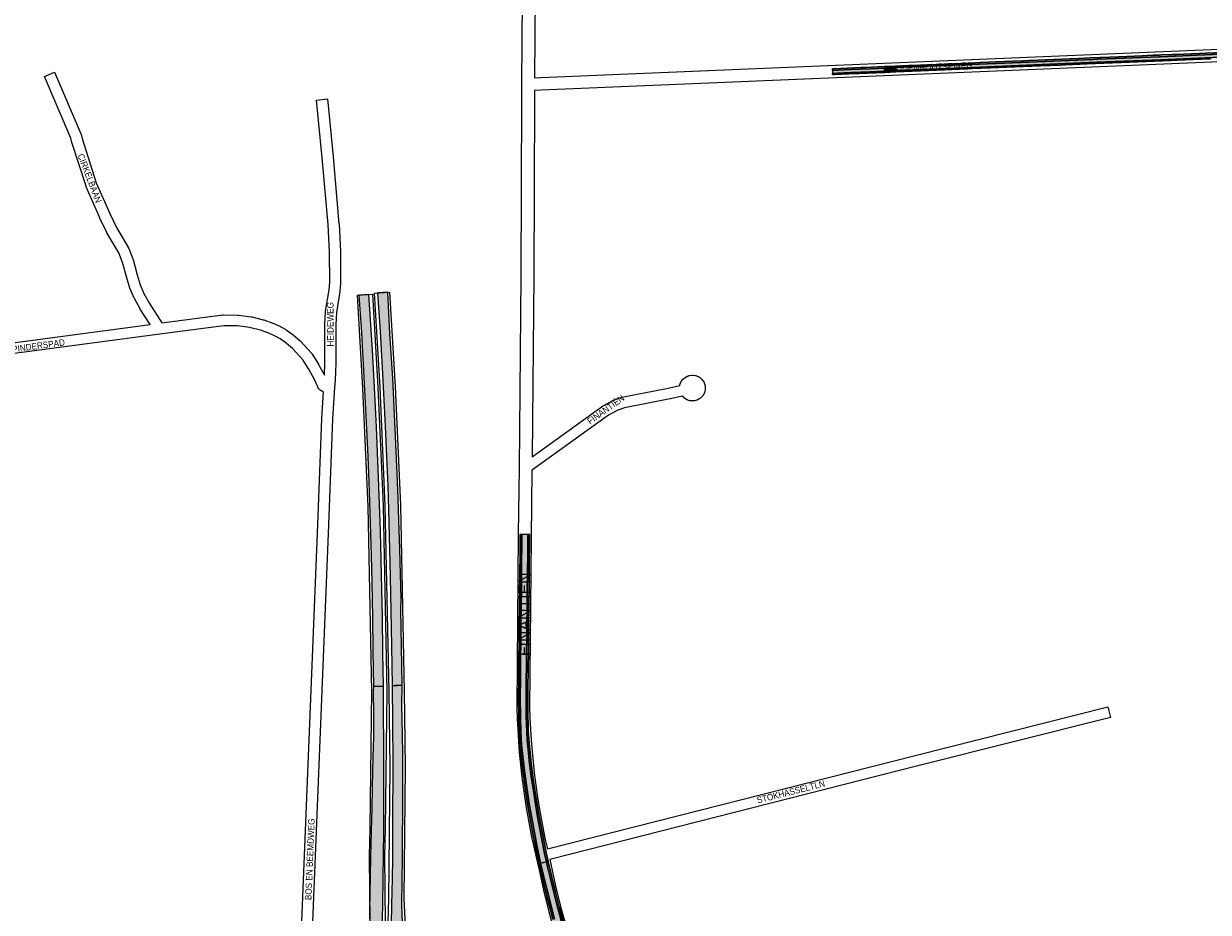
# Paper-space layout 'Layout1' of a CAD drawing. Header units: metres. Extents: x 123097 to 144122, y 392739 to 407589.
# Tile 417 of 510: x 132714 to 134132, y 401461 to 402524. Entities that reach past the tile are written whole.
import ezdxf
from ezdxf.enums import TextEntityAlignment as Align

# ---------------------------------------------------------------- set-up
doc = ezdxf.new("R2010")
doc.units = ezdxf.units.M
doc.header["$MEASUREMENT"] = 0
for name, color, linetype, lineweight in [('gs-anno-wegen algemeen tekst', 7, 'Continuous', 0), ('gs-knt-aanvullende hoofdweg', 7, 'Continuous', 0), ('gs-knt-autosnelweg', 7, 'Continuous', 0), ('gs-knt-wegen algemeen', 7, 'Continuous', 0), ('ir-ARC-asfalt-hoofdwegen-te inspecteren', 5, 'Continuous', 0), ('ir-ARC-fietspaden naastliggend- te inspecteren', 1, 'Continuous', 0)]:
    doc.layers.add(name, color=color, linetype=linetype, lineweight=lineweight)
doc.styles.add('Style-Arial', font='arial.ttf')

psp = doc.layouts.get("Layout1")

# ---------------------------------------------------------------- hatches: boundary and pattern name
at = {"layer": 'ir-ARC-asfalt-hoofdwegen-te inspecteren', "linetype": 'Continuous', "lineweight": 13}
for points in [[(133999.177, 402478.075), (134075.529, 402480.873), (134226.354, 402487.646), (134226.211, 402491.302), (134075.362, 402484.593), (134073.511, 402484.515), (134000.349, 402481.615), (133994.497, 402481.371), (133918.174, 402478.25), (133758.012, 402471.491), (133758.174, 402467.97), (133849.367, 402471.681)], [(133744.802, 402470.968), (133727.48, 402470.207), (133704.524, 402469.168), (133683.084, 402468.241), (133682.481, 402468.227), (133682.61, 402464.615), (133683.225, 402464.629), (133688.332, 402464.81), (133704.688, 402465.526), (133727.633, 402466.585), (133744.944, 402467.336)], [(133758.243, 402466.481), (133758.174, 402467.97), (133758.012, 402471.491), (133757.928, 402473.319), (133744.733, 402472.73), (133744.802, 402470.968), (133744.944, 402467.336), (133745.001, 402465.881)], [(133144.86, 401731.22), (133144.343, 401771.703), (133143.632, 401815.106), (133142.93, 401847.878), (133141.189, 401916.824), (133139.062, 401981.064), (133136.531, 402041.262), (133134.578, 402081.216), (133131.639, 402133.861), (133127.533, 402199.987), (133115.493, 402199.344), (133118.43, 402154.368), (133123.981, 402054.757), (133126.167, 402006.041), (133127.649, 401964.355), (133130.057, 401887.71), (133130.857, 401855.362), (133131.717, 401813.578), (133132.387, 401773.075), (133132.797, 401730.665)], [(133154.724, 401779.386), (133155.315, 401731.702), (133167.276, 401732.253), (133167.007, 401756.217), (133165.902, 401822.801), (133166.154, 401835.779), (133164.362, 401895.24), (133163.195, 401929.811), (133162.35, 401956.298), (133161.382, 401985.289), (133159.093, 402039.097), (133156.016, 402099.779), (133152.677, 402153.513), (133150.158, 402202.74), (133137.754, 402201.894), (133140.811, 402155.792), (133143.785, 402105.045), (133146.989, 402042.445), (133148.206, 402014.746), (133149.963, 401971.194), (133150.955, 401942.153), (133153.122, 401862.797)], [(133314.537, 401624.123), (133319.538, 401590.484), (133323.287, 401569.15), (133325.705, 401555.983), (133328.61, 401541.107), (133333.128, 401519.324), (133340.071, 401520.824), (133337.887, 401530.848), (133334.644, 401547.309), (133329.113, 401577.239), (133326.951, 401590.218), (133324.751, 401603.603), (133321.932, 401622.664), (133319.491, 401641.777), (133318.816, 401647.591), (133317.052, 401666.658), (133316.031, 401685.779), (133315.839, 401695.317), (133315.692, 401715.134), (133315.925, 401734.95), (133316.178, 401759.121), (133316.612, 401803.309), (133316.856, 401827.15), (133317.083, 401846.868), (133317.343, 401868.177), (133317.577, 401890.822), (133317.806, 401910.792), (133317.827, 401912.876), (133310.67, 401912.923), (133310.575, 401901.51), (133310.296, 401877.454), (133310.049, 401852.597), (133309.736, 401825.437), (133309.533, 401805.547), (133309.337, 401784.373), (133309.083, 401763.372), (133308.803, 401738.135), (133308.64, 401719.491), (133308.818, 401692.707), (133309.35, 401676.997), (133310.333, 401661.308), (133310.689, 401657.371), (133313.75, 401629.952)], [(133129.05, 401351.048), (133129.015, 401344.895), (133128.827, 401336.79), (133127.982, 401323.156), (133126.209, 401285.149), (133125.571, 401270.772), (133125.459, 401268.272), (133124.631, 401249.617), (133122.789, 401212.562), (133120.886, 401178.033), (133118.872, 401143.694), (133118.409, 401136.371), (133117.079, 401115.311), (133114.492, 401076.651), (133113.618, 401064.088), (133113.555, 401063.199), (133112.473, 401048.134), (133112.444, 401047.758), (133111.18, 401031.007), (133111.103, 401029.975), (133110.715, 401024.993), (133110.378, 401020.751), (133109.037, 401003.864), (133106.47, 400973.215), (133103.029, 400933.664), (133099.738, 400897.696), (133096.525, 400863.88), (133092.974, 400829.167), (133092.68, 400826.441), (133088.893, 400791.378), (133085.418, 400757.838), (133083.718, 400743.019), (133075.109, 400673.042), (133073.61, 400660.044), (133064.839, 400593.655), (133059.595, 400555.515), (133056.211, 400532.287), (133068.238, 400529.76), (133071.658, 400553.914), (133076.815, 400591.405), (133081.629, 400626.922), (133085.613, 400657.928), (133090.207, 400694.588), (133094.015, 400726.435), (133097.559, 400756.692), (133101.113, 400789.156), (133104.619, 400822.089), (133105.212, 400827.662), (133108.748, 400862.036), (133112.046, 400896.512), (133115.29, 400931.734), (133118.806, 400971.851), (133121.344, 401002.561), (133123.036, 401024.096), (133123.427, 401029.077), (133123.508, 401030.112), (133124.756, 401046.858), (133124.784, 401047.236), (133125.905, 401062.295), (133125.935, 401062.704), (133126.961, 401076.514), (133129.43, 401113.882), (133130.59, 401133.031), (133131.243, 401143.817), (133133.243, 401178.673), (133136.81, 401248.399), (133137.617, 401266.089), (133137.731, 401268.59), (133138.441, 401284.16), (133140.548, 401339.005), (133141.476, 401366.358), (133142.197, 401390.54), (133142.511, 401402.282), (133142.57, 401404.494), (133142.987, 401420.092), (133143.722, 401449.413), (133144.672, 401497.479), (133145.097, 401532.692), (133145.24, 401554.64), (133145.238, 401596.656), (133145.439, 401632.315), (133145.272, 401671.936), (133145.148, 401688.298), (133145.045, 401707.272), (133144.86, 401731.22), (133140.764, 401731.032), (133137.083, 401730.862), (133132.797, 401730.665), (133132.744, 401725.435), (133132.71, 401722.012), (133132.885, 401701.46), (133133.096, 401680.783), (133132.947, 401668.769), (133132.71, 401659.644), (133131.923, 401630.7), (133130.905, 401586.128), (133129.464, 401527.873), (133129.066, 401503.202), (133128.716, 401483.965), (133128.381, 401462.786), (133128.202, 401452.746), (133128.053, 401444.395), (133127.594, 401426.728), (133126.874, 401410.782), (133126.771, 401408.489), (133126.518, 401405.138), (133126.351, 401402.919), (133125.466, 401391.172)], [(133136.462, 401061.81), (133136.441, 401061.524), (133135.327, 401046.466), (133135.3, 401046.087), (133134.062, 401029.345), (133133.982, 401028.307), (133133.597, 401023.327), (133131.898, 401001.336), (133128.752, 400963.609), (133125.092, 400922.152), (133122.007, 400888.803), (133118.607, 400854.199), (133115.03, 400819.268), (133111.82, 400788.98), (133106.232, 400739.302), (133102.696, 400708.88), (133099.059, 400679.083), (133094.841, 400646.042), (133090.841, 400615.373), (133086.664, 400584.525), (133083.204, 400559.78), (133078.61, 400527.586), (133090.104, 400525.181), (133094.9, 400558.973), (133109.128, 400673.166), (133113.089, 400704.745), (133119.874, 400751.959), (133119.973, 400754.365), (133123.932, 400789.22), (133126.957, 400817.784), (133126.964, 400817.846), (133130.554, 400853.339), (133133.793, 400886.411), (133137.071, 400921.674), (133140.687, 400961.849), (133143.952, 401001.542), (133145.244, 401018.006), (133145.593, 401022.453), (133145.97, 401027.433), (133146.047, 401028.475), (133147.285, 401045.211), (133147.314, 401045.592), (133148.398, 401060.649), (133148.475, 401061.721), (133151.263, 401102.631), (133152.783, 401126.946), (133155.699, 401174.355), (133157.477, 401207.905), (133159.198, 401242.689), (133160.099, 401262.053), (133160.215, 401264.556), (133161.192, 401285.545), (133162.506, 401322.436), (133163.331, 401344.454), (133163.657, 401353.166), (133168.834, 401390.442), (133168.733, 401393.547), (133168.584, 401401.254), (133168.542, 401403.452), (133168.522, 401404.468), (133168.46, 401426.812), (133167.05, 401469.771), (133167.71, 401525.62), (133168.252, 401604.038), (133168.165, 401649.103), (133167.838, 401673.86), (133166.982, 401708.445), (133167.276, 401732.253), (133163.163, 401732.063), (133159.455, 401731.893), (133155.315, 401731.702), (133155.79, 401688.86), (133156.029, 401637.819), (133155.811, 401567.36), (133155.58, 401525.691), (133155.248, 401500), (133155.08, 401487.041), (133154.24, 401448.391), (133153.136, 401404.07), (133153.081, 401401.865), (133151.317, 401347.876), (133150.431, 401321.791), (133149.164, 401287.149), (133148.247, 401266.703), (133148.135, 401264.201), (133147.207, 401243.514), (133145.508, 401209.881), (133143.562, 401173.811), (133141.448, 401138.741), (133140.913, 401130.2), (133139.18, 401102.506), (133137.83, 401081.752)]]:
    psp.add_hatch(color=5, dxfattribs=at).paths.add_polyline_path(points, flags=0)
at = {"layer": 'ir-ARC-asfalt-hoofdwegen-te inspecteren', "linetype": 'Continuous', "lineweight": 13, "extrusion": (0, 0, -1)}
psp.add_hatch(color=5, dxfattribs=at).paths.add_polyline_path([(-133389.48, 401357.037), (-133383.472, 401372.308), (-133377.695, 401387.667), (-133375.843, 401392.937), (-133370.201, 401409.06), (-133365.002, 401425.332), (-133363.844, 401429.224), (-133354.813, 401461.391), (-133353.392, 401466.687), (-133348.787, 401484.36), (-133344.429, 401502.096), (-133341.296, 401515.199), (-133340.071, 401520.824), (-133333.128, 401519.324), (-133340.473, 401488.097), (-133342.422, 401480.554), (-133349.804, 401452.367), (-133353.974, 401437.52), (-133358.347, 401422.731), (-133359.779, 401418.271), (-133365.63, 401400.442), (-133371.983, 401382.786), (-133383.415, 401353.076), (-133389.253, 401339.039), (-133395.342, 401325.109), (-133397.217, 401320.898), (-133413.673, 401285.342), (-133416.287, 401279.97), (-133427.45, 401257.348), (-133439.054, 401234.95), (-133445.233, 401238.217), (-133437.616, 401252.89), (-133430.202, 401267.667), (-133422.199, 401283.995), (-133407.608, 401315.051), (-133400.977, 401329.804), (-133392.928, 401348.608)], flags=0)
at = {"layer": 'ir-ARC-fietspaden naastliggend- te inspecteren', "linetype": 'Continuous', "lineweight": 30}
for points in [[(134226.211, 402491.302), (134226.139, 402493.154), (134201.86, 402492.056), (134193.609, 402491.667), (134169.039, 402490.523), (134151.111, 402489.74), (134129.285, 402488.85), (134121.709, 402488.521), (134094.053, 402487.399), (134089.455, 402487.21), (134075.839, 402486.649), (134073.463, 402486.549), (134066.352, 402486.249), (134053.024, 402485.687), (134034.935, 402484.981), (134004.759, 402483.687), (134004.222, 402483.877), (134003.41, 402483.812), (133991.321, 402483.27), (133990.819, 402483.095), (133977.142, 402482.507), (133957.108, 402481.687), (133938.071, 402480.802), (133917.429, 402479.994), (133910.944, 402479.738), (133898.359, 402479.151), (133878.378, 402478.323), (133859.247, 402477.5), (133847.174, 402476.998), (133817.664, 402475.771), (133797.049, 402474.93), (133777.479, 402474.114), (133757.928, 402473.319), (133758.012, 402471.491), (133918.174, 402478.25), (133994.497, 402481.371), (134000.349, 402481.615), (134073.511, 402484.515), (134075.362, 402484.593)], [(133758.243, 402466.481), (133758.174, 402467.97), (133849.367, 402471.681), (133999.177, 402478.075), (134075.529, 402480.873), (134226.354, 402487.646), (134226.409, 402486.227), (134199.765, 402485.014), (134177.999, 402484.126), (134157.136, 402483.206), (134135.016, 402482.242), (134114.178, 402481.393), (134095.328, 402480.549), (134087.578, 402480.178), (134067.916, 402479.432), (134047.891, 402478.629), (134028.035, 402477.755), (134007.284, 402476.978), (133987.489, 402476.075), (133961.325, 402474.915), (133955.15, 402474.65), (133931.475, 402473.684), (133910.719, 402472.857), (133890.976, 402472.019), (133871.577, 402471.217), (133849.839, 402470.288), (133844.319, 402470.073), (133825.56, 402469.263), (133806.946, 402468.543), (133787.692, 402467.764)], [(133682.415, 402470.055), (133682.481, 402468.227), (133683.084, 402468.241), (133704.524, 402469.168), (133727.48, 402470.207), (133744.802, 402470.968), (133744.733, 402472.73), (133721.523, 402471.749), (133717.154, 402471.607), (133716.915, 402471.599), (133683.982, 402470.116)], [(133745.001, 402465.881), (133744.944, 402467.336), (133727.633, 402466.585), (133704.688, 402465.526), (133688.332, 402464.81), (133683.225, 402464.629), (133682.61, 402464.615), (133682.661, 402463.19), (133684.503, 402463.252), (133685.213, 402463.276), (133709.996, 402464.375), (133713.857, 402464.595)], [(133311.765, 401629.706), (133312.556, 401623.849), (133315.907, 401600.813), (133317.563, 401590.17), (133321.465, 401567.84), (133323.872, 401554.676), (133326.596, 401540.826), (133330.579, 401521.765), (133331.202, 401518.908), (133333.128, 401519.324), (133328.61, 401541.107), (133325.705, 401555.983), (133323.287, 401569.15), (133319.538, 401590.484), (133314.537, 401624.123), (133313.75, 401629.952), (133310.689, 401657.371), (133310.333, 401661.308), (133309.35, 401676.997), (133308.818, 401692.707), (133308.64, 401719.491), (133308.803, 401738.135), (133309.083, 401763.372), (133309.337, 401784.373), (133309.533, 401805.547), (133309.736, 401825.437), (133310.049, 401852.597), (133310.296, 401877.454), (133310.575, 401901.51), (133310.67, 401912.923), (133310.552, 401912.924), (133308.667, 401912.936), (133308.604, 401903.449), (133308.016, 401852.206), (133307.728, 401825.237), (133307.525, 401805.072), (133307.399, 401793.487), (133307.295, 401783.941), (133307.037, 401762.822), (133306.805, 401738.297), (133306.615, 401719.509), (133306.818, 401692.668), (133307.352, 401676.9), (133308.339, 401661.154), (133308.699, 401657.173)], [(133338.532, 401487.613), (133340.574, 401479.456), (133344.418, 401464.771), (133347.875, 401451.839), (133352.053, 401436.966), (133356.433, 401422.151), (133357.87, 401417.674), (133363.739, 401399.791), (133370.111, 401382.082), (133377.523, 401362.555), (133381.561, 401352.325), (133387.412, 401338.254), (133393.517, 401324.291), (133395.395, 401320.073), (133411.865, 401284.487), (133414.48, 401279.113), (133422.816, 401261.965), (133431.487, 401244.984), (133437.24, 401233.993), (133437.755, 401234.265), (133439.054, 401234.95), (133427.45, 401257.348), (133416.287, 401279.97), (133413.673, 401285.342), (133397.217, 401320.898), (133395.342, 401325.109), (133389.253, 401339.039), (133383.415, 401353.076), (133371.983, 401382.786), (133365.63, 401400.442), (133359.779, 401418.271), (133358.347, 401422.731), (133353.974, 401437.52), (133349.804, 401452.367), (133342.422, 401480.554), (133340.473, 401488.097), (133333.128, 401519.324), (133331.202, 401518.908), (133334.756, 401503.234)]]:
    psp.add_hatch(color=1, dxfattribs=at).paths.add_polyline_path(points, flags=0)
at = {"layer": 'ir-ARC-fietspaden naastliggend- te inspecteren', "linetype": 'Continuous', "lineweight": 30, "extrusion": (0, 0, -1)}
for points in [[(-133318.03, 401685.847), (-133317.839, 401695.351), (-133317.692, 401715.129), (-133317.925, 401734.907), (-133318.044, 401745.362), (-133318.431, 401779.468), (-133318.672, 401803.006), (-133318.9, 401827.101), (-133319.182, 401846.544), (-133319.343, 401868.683), (-133319.873, 401911.694), (-133319.885, 401912.862), (-133317.869, 401912.876), (-133317.827, 401912.876), (-133317.806, 401910.792), (-133317.577, 401890.822), (-133317.343, 401868.177), (-133317.083, 401846.868), (-133316.856, 401827.15), (-133316.612, 401803.309), (-133316.178, 401759.121), (-133315.925, 401734.95), (-133315.692, 401715.134), (-133315.839, 401695.317), (-133316.031, 401685.779), (-133317.052, 401666.658), (-133318.816, 401647.591), (-133319.491, 401641.777), (-133321.932, 401622.664), (-133324.751, 401603.603), (-133326.951, 401590.218), (-133329.113, 401577.239), (-133334.644, 401547.309), (-133337.887, 401530.848), (-133340.071, 401520.824), (-133342.07, 401521.256), (-133339.667, 401532.301), (-133337.577, 401542.609), (-133331.086, 401577.568), (-133328.924, 401590.545), (-133326.726, 401603.915), (-133323.913, 401622.937), (-133321.477, 401642.011), (-133320.804, 401647.814), (-133319.345, 401662.934), (-133318.355, 401678.092), (-133318.229, 401680.763)], [(-133356.743, 401461.916), (-133355.324, 401467.205), (-133350.725, 401484.851), (-133346.375, 401502.559), (-133343.529, 401514.648), (-133343.24, 401515.878), (-133342.07, 401521.256), (-133340.071, 401520.824), (-133341.296, 401515.199), (-133344.429, 401502.096), (-133348.787, 401484.36), (-133353.392, 401466.687), (-133354.813, 401461.391), (-133363.844, 401429.224), (-133365.002, 401425.332), (-133370.201, 401409.06), (-133375.843, 401392.937), (-133377.695, 401387.667), (-133383.472, 401372.308), (-133389.48, 401357.037), (-133392.928, 401348.608), (-133400.977, 401329.804), (-133407.608, 401315.051), (-133422.199, 401283.995), (-133430.202, 401267.667), (-133437.616, 401252.89), (-133445.233, 401238.217), (-133447.006, 401239.154), (-133446.124, 401240.781), (-133438.965, 401254.617), (-133431.997, 401268.55), (-133424.003, 401284.858), (-133409.424, 401315.889), (-133402.816, 401330.591), (-133394.773, 401349.38), (-133391.336, 401357.783), (-133385.339, 401373.026), (-133379.572, 401388.357), (-133377.722, 401393.623), (-133372.098, 401409.695), (-133366.915, 401425.915), (-133365.765, 401429.78)]]:
    psp.add_hatch(color=1, dxfattribs=at).paths.add_polyline_path(points, flags=0)

# ---------------------------------------------------------------- linework, layer by layer
at = {"layer": 'gs-knt-aanvullende hoofdweg', "color": 7, "linetype": 'Continuous', "flags": 128}
psp.add_lwpolyline([(133310.611, 402451.536), (133312.299, 402655.665, -0.38640685), (133312.309, 402655.674), (133327.31, 402655.55, -0.38640438), (133327.319, 402655.54), (133325.695, 402459.307)], format="xyb", dxfattribs=at)
for points in [[(133325.695, 402459.307), (133333.206, 402459.62), (134680.318, 402515.839), (134680.553, 402515.846), (134697.153, 402516.018), (134697.315, 402516.017), (134726.362, 402515.69), (134726.517, 402515.687), (134741.034, 402515.223), (134741.189, 402515.217), (134763.074, 402514.064)], [(134760.877, 402499.139), (134740.477, 402500.213), (134726.115, 402500.672), (134697.228, 402500.998), (134680.827, 402500.828), (133333.832, 402444.613), (133325.607, 402444.27)], [(133307.65, 401992.283), (133307.65, 401992.311), (133307.651, 401992.326), (133309.862, 402222.109), (133310.554, 402434.243), (133310.611, 402451.494)], [(133307.65, 401992.283), (133307.65, 401992.311), (133307.651, 401992.326), (133309.862, 402222.109), (133310.554, 402434.243), (133310.611, 402451.494)], [(133310.611, 402451.502), (133310.61, 402451.514), (133310.611, 402451.529), (133310.611, 402451.536)], [(133310.611, 402451.502), (133310.61, 402451.514), (133310.611, 402451.529), (133310.611, 402451.536)], [(133310.611, 402451.494), (133310.611, 402451.499), (133310.611, 402451.502)], [(133310.611, 402451.494), (133310.611, 402451.499), (133310.611, 402451.502)], [(133310.611, 402451.494), (133310.611, 402451.499), (133310.611, 402451.502)], [(133325.607, 402444.27), (133325.574, 402434.194), (133324.882, 402222.036), (133324.882, 402221.989), (133322.8, 402005.732)], [(133325.607, 402444.27), (133325.574, 402434.194), (133324.882, 402222.036), (133324.882, 402221.989), (133322.8, 402005.732)], [(133306.591, 401913.426), (133307.65, 401992.283)], [(133322.645, 401989.597), (133319.915, 401706.097), (133319.915, 401706.092), (133320.353, 401693.061), (133321.836, 401666.701), (133322.868, 401653.626), (133325.536, 401627.389), (133328.993, 401601.244), (133331.009, 401588.256), (133333.222, 401575.299), (133338.248, 401549.398), (133341.142, 401536.369)], [(133350.536, 401435.124), (133343.34, 401460.799), (133343.282, 401461.017), (133336.859, 401486.897), (133336.808, 401487.117), (133331.184, 401513.09), (133327.972, 401526.396), (133327.941, 401526.53), (133323.564, 401546.24), (133323.523, 401546.437), (133318.461, 401572.521), (133318.43, 401572.688), (133316.194, 401585.784), (133316.176, 401585.896), (133314.138, 401599.024), (133314.114, 401599.192), (133310.631, 401625.533), (133310.605, 401625.757), (133307.917, 401652.191), (133307.901, 401652.36), (133306.856, 401665.604), (133306.845, 401665.773), (133305.352, 401692.302), (133305.344, 401692.472), (133304.898, 401705.75), (133304.894, 401706.063), (133304.894, 401706.074), (133306.59, 401913.379)], [(133306.59, 401913.379), (133306.59, 401913.382), (133306.59, 401913.402), (133306.59, 401913.422), (133306.591, 401913.426)], [(133306.59, 401913.379), (133306.59, 401913.382), (133306.59, 401913.402), (133306.59, 401913.422), (133306.591, 401913.426)], [(133344.078, 401523.681), (133345.805, 401516.528), (133345.845, 401516.355), (133351.464, 401490.406), (133357.833, 401464.744), (133364.976, 401439.259)]]:
    psp.add_lwpolyline(points, dxfattribs=at)
at = {"layer": 'gs-knt-autosnelweg', "color": 7, "linetype": 'Continuous', "flags": 128}
for points in [[(133129.024, 401448.368), (133128.338, 401527.451), (133128.34, 401527.703), (133128.995, 401561.603), (133131.013, 401724.666), (133126.494, 401946.339), (133120.298, 402087.988), (133113.769, 402199.237, -0.35569798), (133113.776, 402199.247), (133131.747, 402200.302, -0.35569836), (133131.757, 402200.295), (133138.29, 402088.977), (133138.297, 402088.843), (133144.501, 401947.022), (133144.508, 401946.812), (133149.032, 401724.886), (133149.033, 401724.591), (133147.013, 401561.348), (133147.012, 401561.286), (133146.359, 401527.481), (133147.051, 401447.695)], [(133147.47, 401336.804), (133151.217, 401476.525), (133152.995, 401634.356), (133151.651, 401724.816), (133147.122, 401947), (133140.908, 402089.044), (133134.293, 402201.773, -0.35569798), (133134.3, 402201.782), (133152.271, 402202.837, -0.35569736), (133152.281, 402202.829), (133158.9, 402090.033), (133158.907, 402089.899), (133165.129, 401947.683), (133165.136, 401947.473), (133169.668, 401725.159), (133169.669, 401725.109), (133171.015, 401634.506), (133171.015, 401634.271), (133169.239, 401476.529), (133174.601, 401369.752)]]:
    psp.add_lwpolyline(points, format="xyb", dxfattribs=at)
at = {"layer": 'gs-knt-wegen algemeen', "color": 7, "linetype": 'Continuous', "flags": 128}
for points in [[(132865.511, 402164.204), (132853.778, 402182.503), (132853.671, 402182.675), (132853.571, 402182.849), (132846.663, 402195.254), (132846.519, 402195.526), (132846.389, 402195.804), (132841.56, 402206.807), (132841.463, 402207.04), (132841.375, 402207.278), (132841.296, 402207.518), (132837.541, 402219.79), (132837.475, 402220.021), (132832.619, 402238.275), (132828.108, 402249.677), (132813.873, 402273.783), (132813.737, 402274.026), (132813.611, 402274.275), (132805.399, 402291.376), (132805.3, 402291.592), (132789.042, 402328.881), (132788.959, 402329.078), (132788.884, 402329.278), (132788.815, 402329.48), (132771.482, 402383.091), (132771.401, 402383.361), (132771.332, 402383.633), (132771.275, 402383.908), (132770.681, 402387.113), (132739.128, 402460.919, -0.38459858), (132739.133, 402460.932), (132751.087, 402466.042, -0.38459747), (132751.1, 402466.038), (132782.937, 402391.567), (132783.044, 402391.3), (132783.139, 402391.029), (132783.223, 402390.754), (132783.294, 402390.475), (132783.352, 402390.194), (132784, 402386.695), (132801.105, 402333.791), (132817.187, 402296.905), (132825.227, 402280.163), (132839.58, 402255.857), (132839.705, 402255.635), (132839.822, 402255.408), (132839.929, 402255.177), (132840.028, 402254.942), (132844.866, 402242.71), (132844.954, 402242.473), (132845.033, 402242.233), (132845.103, 402241.99), (132850.026, 402223.485), (132853.635, 402211.691), (132858.187, 402201.319), (132864.847, 402189.361), (132879.771, 402166.084)], [(133074.223, 402103.38), (133074.908, 402118.313), (133074.79, 402164.329), (133074.792, 402164.5), (133074.798, 402164.671), (133075.53, 402179.306), (133075.547, 402179.556), (133075.574, 402179.804), (133075.611, 402180.052), (133079.845, 402205.442), (133080.597, 402214.347), (133080.453, 402250.732), (133078.701, 402283.675), (133071.626, 402363.744), (133064.773, 402432.727, -0.36773757), (133064.781, 402432.737), (133077.719, 402434.023, -0.36773664), (133077.729, 402434.015), (133084.586, 402364.996), (133084.593, 402364.925), (133091.681, 402284.707), (133091.697, 402284.48), (133093.463, 402251.264), (133093.469, 402251.104), (133093.472, 402250.944), (133093.618, 402214.112), (133093.613, 402213.825), (133093.595, 402213.539), (133092.797, 402204.083), (133092.769, 402203.821), (133092.731, 402203.56), (133088.515, 402178.281), (133087.81, 402164.192), (133087.928, 402118.189), (133087.921, 402117.874), (133086.972, 402097.172), (133086.964, 402097.036)], [(133341.142, 401536.369), (133781.603, 401648.447), (133781.619, 401648.451), (134012.279, 401706.52, -0.36788887), (134012.29, 401706.513), (134015.464, 401693.905, -0.36789004), (134015.457, 401693.894), (133784.805, 401635.827), (133344.078, 401523.681)]]:
    psp.add_lwpolyline(points, format="xyb", dxfattribs=at)
for points in [[(132596.036, 402128.335), (132865.511, 402164.204)], [(132879.771, 402166.084), (132952.683, 402175.48), (132952.97, 402175.51), (132953.258, 402175.528), (132953.547, 402175.533), (132970.488, 402175.45), (132970.768, 402175.442), (132971.048, 402175.423), (132971.327, 402175.391), (132986.495, 402173.343), (132986.726, 402173.308), (132986.956, 402173.264), (132987.184, 402173.212), (133000.97, 402169.81), (133001.186, 402169.753), (133001.401, 402169.688), (133001.613, 402169.616), (133012.335, 402165.761), (133012.595, 402165.661), (133012.852, 402165.55)], [(133012.852, 402165.55), (133021.59, 402161.532), (133021.813, 402161.424), (133022.032, 402161.308), (133027.853, 402158.074), (133028.104, 402157.927), (133028.348, 402157.769), (133034.169, 402153.817), (133034.363, 402153.68), (133034.553, 402153.535), (133034.737, 402153.384), (133044.696, 402144.889), (133044.883, 402144.723), (133045.064, 402144.55), (133045.238, 402144.37), (133058.839, 402129.745), (133059.049, 402129.509), (133059.246, 402129.263), (133059.432, 402129.007), (133059.605, 402128.743), (133067.093, 402116.665), (133067.199, 402116.489), (133067.299, 402116.309), (133074.223, 402103.38)], [(133073.043, 402083.56), (133071.563, 402084.121), (133071.28, 402084.237), (133071.002, 402084.365), (133070.731, 402084.506), (133070.467, 402084.66), (133070.21, 402084.827), (133069.961, 402085.005), (133069.721, 402085.194), (133069.49, 402085.395), (133069.269, 402085.606), (133067.682, 402087.193), (133067.483, 402087.402), (133067.293, 402087.619), (133067.112, 402087.845), (133066.942, 402088.078), (133066.783, 402088.319), (133066.634, 402088.566), (133066.497, 402088.82), (133066.37, 402089.08), (133066.256, 402089.345), (133065.221, 402091.893), (133063.028, 402096.706), (133055.919, 402109.98), (133048.873, 402121.343), (133035.96, 402135.227), (133026.559, 402143.246), (133021.275, 402146.834), (133015.925, 402149.806), (133007.666, 402153.604), (132997.524, 402157.25), (132984.405, 402160.487), (132970.003, 402162.432), (132953.917, 402162.511), (132877.361, 402152.646), (132597.371, 402115.378)], [(133086.964, 402097.036), (133086.397, 402088.56)], [(133322.8, 402005.732), (133407.103, 402066.213), (133407.319, 402066.361), (133407.54, 402066.5), (133407.766, 402066.63), (133419.566, 402073.104), (133419.8, 402073.227), (133420.038, 402073.339), (133420.282, 402073.442), (133420.529, 402073.535), (133429.447, 402076.685), (133429.748, 402076.783), (133430.054, 402076.867), (133430.363, 402076.935), (133485.714, 402087.786), (133499.659, 402091.17), (133499.66, 402091.174), (133499.727, 402091.463), (133499.807, 402091.749), (133499.9, 402092.031), (133500.716, 402094.327), (133500.821, 402094.603), (133500.939, 402094.874), (133501.069, 402095.14), (133501.211, 402095.399), (133501.364, 402095.652), (133501.529, 402095.897), (133502.933, 402097.89), (133503.109, 402098.128), (133503.297, 402098.359), (133503.494, 402098.58), (133503.702, 402098.793), (133503.919, 402098.996), (133504.145, 402099.188), (133506.035, 402100.726), (133506.269, 402100.908), (133506.511, 402101.079), (133506.76, 402101.238), (133507.016, 402101.386), (133507.279, 402101.523), (133507.548, 402101.647), (133509.783, 402102.619), (133510.058, 402102.731), (133510.338, 402102.831), (133510.622, 402102.917), (133510.909, 402102.991), (133511.2, 402103.051), (133511.493, 402103.098), (133513.912, 402103.431), (133514.205, 402103.464), (133514.501, 402103.484), (133514.797, 402103.491), (133515.093, 402103.484), (133515.388, 402103.464), (133515.682, 402103.431), (133518.08, 402103.102), (133518.371, 402103.055), (133518.66, 402102.995), (133518.945, 402102.922), (133519.228, 402102.837), (133519.506, 402102.738), (133519.779, 402102.627), (133522.013, 402101.661), (133522.282, 402101.538), (133522.545, 402101.402), (133522.802, 402101.254), (133523.051, 402101.095), (133523.293, 402100.925), (133523.528, 402100.744), (133525.421, 402099.21), (133525.647, 402099.018), (133525.864, 402098.816), (133526.071, 402098.604), (133526.269, 402098.383), (133526.457, 402098.154), (133526.634, 402097.916), (133528.044, 402095.926), (133528.21, 402095.679), (133528.365, 402095.425), (133528.508, 402095.164), (133528.639, 402094.897), (133528.758, 402094.625), (133528.864, 402094.347), (133529.682, 402092.051), (133529.775, 402091.77), (133529.855, 402091.486), (133529.922, 402091.198), (133529.976, 402090.907), (133530.017, 402090.615), (133530.044, 402090.32), (133530.214, 402087.89), (133530.228, 402087.594), (133530.228, 402087.297), (133530.215, 402087), (133530.189, 402086.705), (133530.149, 402086.411), (133530.095, 402086.119), (133529.602, 402083.733), (133529.536, 402083.444), (133529.456, 402083.159), (133529.364, 402082.878), (133529.259, 402082.602), (133529.141, 402082.33), (133529.012, 402082.064), (133527.895, 402079.9), (133527.753, 402079.64), (133527.599, 402079.386), (133527.434, 402079.139), (133527.257, 402078.9), (133527.073, 402078.674), (133527.071, 402078.671), (133527.067, 402078.667)], [(133035.515, 401162.836), (133065.819, 401914.528), (133071.068, 402051.676), (133071.076, 402051.83), (133073.043, 402083.56)], [(133086.397, 402088.554), (133086.396, 402088.526), (133084.075, 402051.101), (133078.829, 401914.023), (133078.829, 401914.01), (133048.514, 401162.038)], [(133086.397, 402088.56), (133086.397, 402088.557), (133086.397, 402088.554)], [(133086.397, 402088.56), (133086.397, 402088.557), (133086.397, 402088.554)], [(133527.067, 402078.667), (133526.873, 402078.448), (133525.21, 402076.663), (133525.003, 402076.451), (133524.786, 402076.248), (133524.56, 402076.055), (133524.325, 402075.872), (133524.083, 402075.701), (133523.832, 402075.541), (133521.751, 402074.274), (133521.496, 402074.126), (133521.233, 402073.989), (133520.965, 402073.865), (133520.691, 402073.753), (133520.412, 402073.654), (133520.13, 402073.568), (133517.785, 402072.907), (133517.498, 402072.834), (133517.208, 402072.773), (133516.916, 402072.726), (133516.623, 402072.692), (133516.327, 402072.671), (133516.032, 402072.664), (133513.595, 402072.66), (133513.297, 402072.666), (133512.999, 402072.686), (133512.703, 402072.72), (133512.408, 402072.767), (133512.116, 402072.828), (133511.827, 402072.901), (133509.479, 402073.56), (133509.197, 402073.646), (133508.918, 402073.744), (133508.645, 402073.856), (133508.377, 402073.98), (133508.114, 402074.115), (133507.858, 402074.263), (133505.777, 402075.526), (133505.528, 402075.685), (133505.286, 402075.855), (133505.052, 402076.037), (133504.827, 402076.228), (133504.61, 402076.43), (133504.403, 402076.641), (133502.737, 402078.42), (133502.665, 402078.501), (133488.643, 402075.099), (133488.36, 402075.037), (133433.334, 402064.25), (133425.364, 402061.435), (133414.374, 402055.405), (133323.451, 401990.175), (133322.645, 401989.597)]]:
    psp.add_lwpolyline(points, dxfattribs=at)
at = {"layer": 'ir-ARC-asfalt-hoofdwegen-te inspecteren', "color": 5, "linetype": 'Continuous', "lineweight": 13, "flags": 128}
for points in [[(133999.177, 402478.075), (134075.529, 402480.873), (134226.354, 402487.646), (134226.211, 402491.302), (134075.362, 402484.593), (134073.511, 402484.515), (134000.349, 402481.615), (133994.497, 402481.371), (133918.174, 402478.25), (133758.012, 402471.491), (133758.174, 402467.97), (133849.367, 402471.681)], [(133314.537, 401624.123), (133319.538, 401590.484), (133323.287, 401569.15), (133325.705, 401555.983), (133328.61, 401541.107), (133333.128, 401519.324), (133340.071, 401520.824), (133337.887, 401530.848), (133334.644, 401547.309), (133329.113, 401577.239), (133326.951, 401590.218), (133324.751, 401603.603), (133321.932, 401622.664), (133319.491, 401641.777), (133318.816, 401647.591), (133317.052, 401666.658), (133316.031, 401685.779), (133315.839, 401695.317), (133315.692, 401715.134), (133315.925, 401734.95), (133316.178, 401759.121), (133316.612, 401803.309), (133316.856, 401827.15), (133317.083, 401846.868), (133317.343, 401868.177), (133317.577, 401890.822), (133317.806, 401910.792), (133317.827, 401912.876), (133310.67, 401912.923), (133310.575, 401901.51), (133310.296, 401877.454), (133310.049, 401852.597), (133309.736, 401825.437), (133309.533, 401805.547), (133309.337, 401784.373), (133309.083, 401763.372), (133308.803, 401738.135), (133308.64, 401719.491), (133308.818, 401692.707), (133309.35, 401676.997), (133310.333, 401661.308), (133310.689, 401657.371), (133313.75, 401629.952)]]:
    psp.add_lwpolyline(points, close=True, dxfattribs=at)
at = {"layer": 'ir-ARC-asfalt-hoofdwegen-te inspecteren', "color": 5, "linetype": 'Continuous', "lineweight": 13}
for points in [[(133744.802, 402470.968), (133727.48, 402470.207), (133704.524, 402469.168), (133683.084, 402468.241), (133682.481, 402468.227), (133682.61, 402464.615), (133683.225, 402464.629), (133688.332, 402464.81), (133704.688, 402465.526), (133727.633, 402466.585), (133744.944, 402467.336)], [(133758.243, 402466.481), (133758.174, 402467.97), (133758.012, 402471.491), (133757.928, 402473.319), (133744.733, 402472.73), (133744.802, 402470.968), (133744.944, 402467.336), (133745.001, 402465.881)], [(133144.86, 401731.22), (133144.343, 401771.703), (133143.632, 401815.106), (133142.93, 401847.878), (133141.189, 401916.824), (133139.062, 401981.064), (133136.531, 402041.262), (133134.578, 402081.216), (133131.639, 402133.861), (133127.533, 402199.987), (133115.493, 402199.344), (133118.43, 402154.368), (133123.981, 402054.757), (133126.167, 402006.041), (133127.649, 401964.355), (133130.057, 401887.71), (133130.857, 401855.362), (133131.717, 401813.578), (133132.387, 401773.075), (133132.797, 401730.665)], [(133154.724, 401779.386), (133155.315, 401731.702), (133167.276, 401732.253), (133167.007, 401756.217), (133165.902, 401822.801), (133166.154, 401835.779), (133164.362, 401895.24), (133163.195, 401929.811), (133162.35, 401956.298), (133161.382, 401985.289), (133159.093, 402039.097), (133156.016, 402099.779), (133152.677, 402153.513), (133150.158, 402202.74), (133137.754, 402201.894), (133140.811, 402155.792), (133143.785, 402105.045), (133146.989, 402042.445), (133148.206, 402014.746), (133149.963, 401971.194), (133150.955, 401942.153), (133153.122, 401862.797)]]:
    psp.add_lwpolyline(points, close=True, dxfattribs=at)
at = {"layer": 'ir-ARC-asfalt-hoofdwegen-te inspecteren', "color": 5, "linetype": 'Continuous', "lineweight": 13, "flags": 128}
for points in [[(133143.722, 401449.413), (133144.672, 401497.479), (133145.097, 401532.692), (133145.24, 401554.64), (133145.238, 401596.656), (133145.439, 401632.315), (133145.272, 401671.936), (133145.148, 401688.298), (133145.045, 401707.272), (133144.86, 401731.22), (133140.764, 401731.032), (133137.083, 401730.862), (133132.797, 401730.665), (133132.744, 401725.435), (133132.71, 401722.012), (133132.885, 401701.46), (133133.096, 401680.783), (133132.947, 401668.769), (133132.71, 401659.644), (133131.923, 401630.7), (133130.905, 401586.128), (133129.464, 401527.873), (133129.066, 401503.202), (133128.716, 401483.965), (133128.381, 401462.786), (133128.202, 401452.746)], [(133168.46, 401426.812), (133167.05, 401469.771), (133167.71, 401525.62), (133168.252, 401604.038), (133168.165, 401649.103), (133167.838, 401673.86), (133166.982, 401708.445), (133167.276, 401732.253), (133163.163, 401732.063), (133159.455, 401731.893), (133155.315, 401731.702), (133155.79, 401688.86), (133156.029, 401637.819), (133155.811, 401567.36), (133155.58, 401525.691), (133155.248, 401500), (133155.08, 401487.041), (133154.24, 401448.391)], [(133363.844, 401429.224), (133354.813, 401461.391), (133353.392, 401466.687), (133348.787, 401484.36), (133344.429, 401502.096), (133341.296, 401515.199), (133340.071, 401520.824), (133333.128, 401519.324), (133340.473, 401488.097), (133342.422, 401480.554), (133349.804, 401452.367)]]:
    psp.add_lwpolyline(points, dxfattribs=at)
at = {"layer": 'ir-ARC-fietspaden naastliggend- te inspecteren', "color": 1, "linetype": 'Continuous', "lineweight": 30}
for points in [[(134151.111, 402489.74), (134129.285, 402488.85), (134121.709, 402488.521), (134094.053, 402487.399), (134089.455, 402487.21), (134075.839, 402486.649), (134073.463, 402486.549), (134066.352, 402486.249), (134053.024, 402485.687), (134034.935, 402484.981), (134004.759, 402483.687), (134004.222, 402483.877), (134003.41, 402483.812), (133991.321, 402483.27), (133990.819, 402483.095), (133977.142, 402482.507), (133957.108, 402481.687), (133938.071, 402480.802), (133917.429, 402479.994), (133910.944, 402479.738), (133898.359, 402479.151), (133878.378, 402478.323), (133859.247, 402477.5), (133847.174, 402476.998), (133817.664, 402475.771), (133797.049, 402474.93), (133777.479, 402474.114), (133757.928, 402473.319), (133758.012, 402471.491), (133918.174, 402478.25), (133994.497, 402481.371), (134000.349, 402481.615), (134073.511, 402484.515), (134075.362, 402484.593), (134226.211, 402491.302)], [(134226.354, 402487.646), (134075.529, 402480.873), (133999.177, 402478.075), (133849.367, 402471.681), (133758.174, 402467.97), (133758.243, 402466.481), (133787.692, 402467.764), (133806.946, 402468.543), (133825.56, 402469.263), (133844.319, 402470.073), (133849.839, 402470.288), (133871.577, 402471.217), (133890.976, 402472.019), (133910.719, 402472.857), (133931.475, 402473.684), (133955.15, 402474.65), (133961.325, 402474.915), (133987.489, 402476.075), (134007.284, 402476.978), (134028.035, 402477.755), (134047.891, 402478.629), (134067.916, 402479.432), (134087.578, 402480.178), (134095.328, 402480.549), (134114.178, 402481.393), (134135.016, 402482.242)], [(133349.804, 401452.367), (133342.422, 401480.554), (133340.473, 401488.097), (133333.128, 401519.324), (133331.202, 401518.908), (133334.756, 401503.234), (133338.532, 401487.613), (133340.574, 401479.456), (133344.418, 401464.771), (133347.875, 401451.839)], [(133365.765, 401429.78), (133356.743, 401461.916), (133355.324, 401467.205), (133350.725, 401484.851), (133346.375, 401502.559), (133343.529, 401514.648), (133343.24, 401515.878), (133342.07, 401521.256), (133340.071, 401520.824), (133341.296, 401515.199), (133344.429, 401502.096), (133348.787, 401484.36), (133353.392, 401466.687), (133354.813, 401461.391), (133363.844, 401429.224)]]:
    psp.add_lwpolyline(points, dxfattribs=at)
for points in [[(133682.415, 402470.055), (133682.481, 402468.227), (133683.084, 402468.241), (133704.524, 402469.168), (133727.48, 402470.207), (133744.802, 402470.968), (133744.733, 402472.73), (133721.523, 402471.749), (133717.154, 402471.607), (133716.915, 402471.599), (133683.982, 402470.116)], [(133745.001, 402465.881), (133744.944, 402467.336), (133727.633, 402466.585), (133704.688, 402465.526), (133688.332, 402464.81), (133683.225, 402464.629), (133682.61, 402464.615), (133682.661, 402463.19), (133684.503, 402463.252), (133685.213, 402463.276), (133709.996, 402464.375), (133713.857, 402464.595)], [(133311.765, 401629.706), (133312.556, 401623.849), (133315.907, 401600.813), (133317.563, 401590.17), (133321.465, 401567.84), (133323.872, 401554.676), (133326.596, 401540.826), (133330.579, 401521.765), (133331.202, 401518.908), (133333.128, 401519.324), (133328.61, 401541.107), (133325.705, 401555.983), (133323.287, 401569.15), (133319.538, 401590.484), (133314.537, 401624.123), (133313.75, 401629.952), (133310.689, 401657.371), (133310.333, 401661.308), (133309.35, 401676.997), (133308.818, 401692.707), (133308.64, 401719.491), (133308.803, 401738.135), (133309.083, 401763.372), (133309.337, 401784.373), (133309.533, 401805.547), (133309.736, 401825.437), (133310.049, 401852.597), (133310.296, 401877.454), (133310.575, 401901.51), (133310.67, 401912.923), (133310.552, 401912.924), (133308.667, 401912.936), (133308.604, 401903.449), (133308.016, 401852.206), (133307.728, 401825.237), (133307.525, 401805.072), (133307.399, 401793.487), (133307.295, 401783.941), (133307.037, 401762.822), (133306.805, 401738.297), (133306.615, 401719.509), (133306.818, 401692.668), (133307.352, 401676.9), (133308.339, 401661.154), (133308.699, 401657.173)], [(133318.03, 401685.847), (133317.839, 401695.351), (133317.692, 401715.129), (133317.925, 401734.907), (133318.044, 401745.362), (133318.431, 401779.468), (133318.672, 401803.006), (133318.9, 401827.101), (133319.182, 401846.544), (133319.343, 401868.683), (133319.873, 401911.694), (133319.885, 401912.862), (133317.869, 401912.876), (133317.827, 401912.876), (133317.806, 401910.792), (133317.577, 401890.822), (133317.343, 401868.177), (133317.083, 401846.868), (133316.856, 401827.15), (133316.612, 401803.309), (133316.178, 401759.121), (133315.925, 401734.95), (133315.692, 401715.134), (133315.839, 401695.317), (133316.031, 401685.779), (133317.052, 401666.658), (133318.816, 401647.591), (133319.491, 401641.777), (133321.932, 401622.664), (133324.751, 401603.603), (133326.951, 401590.218), (133329.113, 401577.239), (133334.644, 401547.309), (133337.887, 401530.848), (133340.071, 401520.824), (133342.07, 401521.256), (133339.667, 401532.301), (133337.577, 401542.609), (133331.086, 401577.568), (133328.924, 401590.545), (133326.726, 401603.915), (133323.913, 401622.937), (133321.477, 401642.011), (133320.804, 401647.814), (133319.345, 401662.934), (133318.355, 401678.092), (133318.229, 401680.763)]]:
    psp.add_lwpolyline(points, close=True, dxfattribs=at)

# ---------------------------------------------------------------- texts
at = {"layer": 'gs-anno-wegen algemeen tekst', "color": 7, "style": 'Style-Arial', "width": 0.909091}
for s, rotation, p in [('UDENHOUTSEWEG', 2.3965, (133804.529, 402472.383)), ('CIRKELBAAN', 290.970031, (132793.212, 402339.133)), ('HEIDEWEG', 90.146422, (133081.3, 402164.346)), ('LOONSE SPINDERSPAD', 7.777165, (132707.163, 402135.297)), ('FINANTIËN', 35.656273, (133411.073, 402062.28)), ('STOKHASSELTLN', 14.270388, (133632.619, 401604.819)), ('BOS EN BEEMDWEG', 87.702128, (133056.779, 401524.007))]:
    psp.add_text(s, height=7.7, rotation=rotation, dxfattribs=at).set_placement(p, align=Align.MIDDLE_CENTER)
at = {"layer": 'gs-anno-wegen algemeen tekst', "color": 7, "style": 'Style-Arial'}
psp.add_text('FINANTIEN', height=13.6, rotation=89.576011, dxfattribs=at).set_placement((133313.476, 401817.303), align=Align.MIDDLE_CENTER)

doc.saveas('drawing.dxf')
